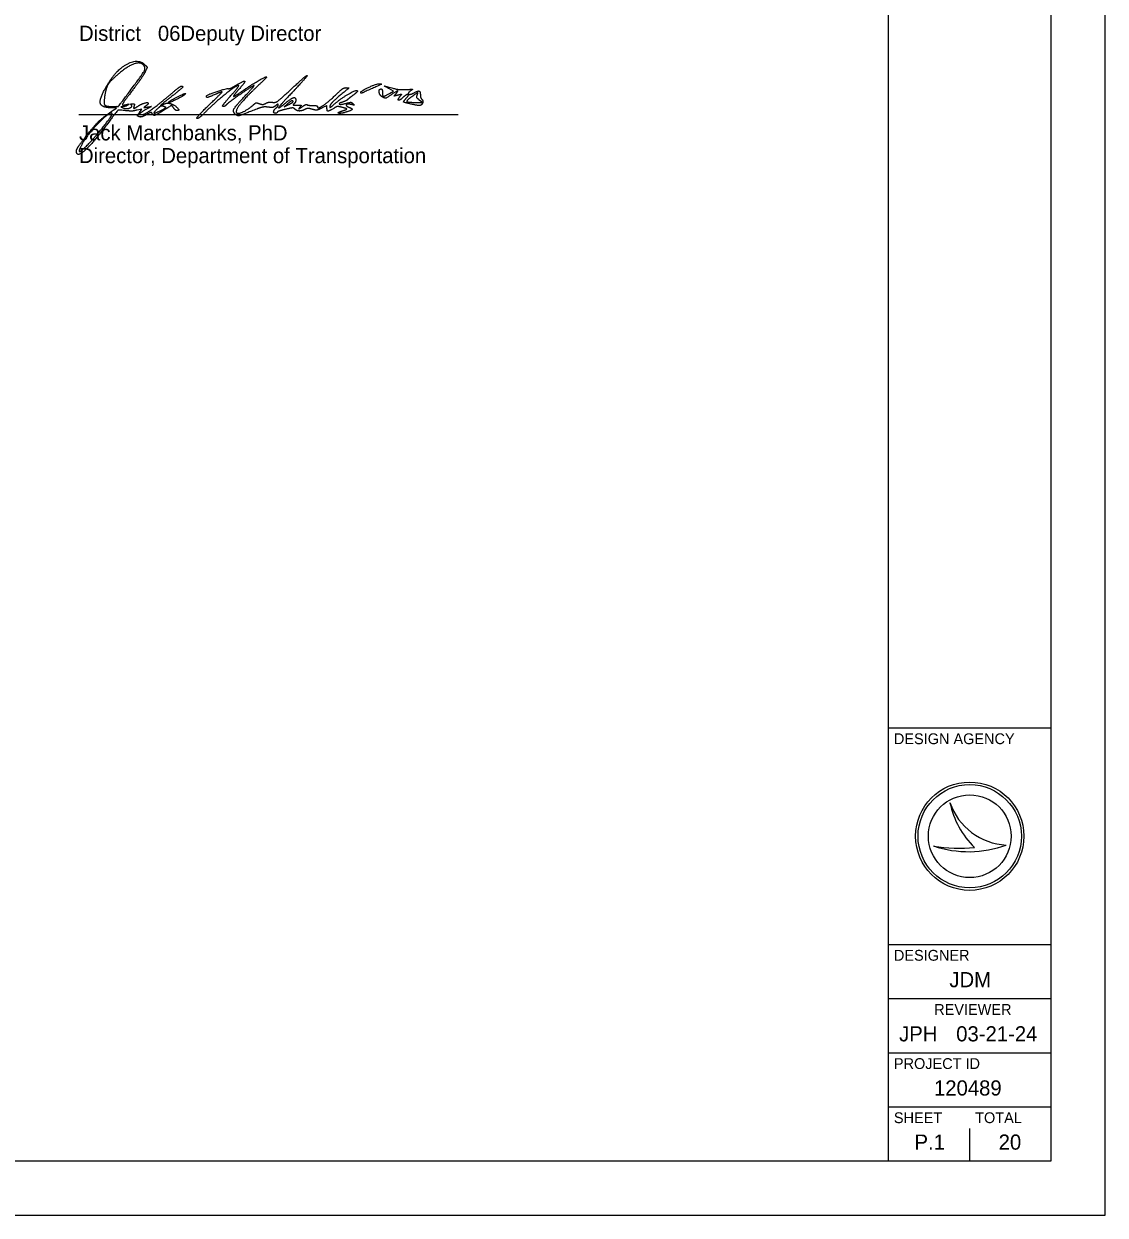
# Model space of a CAD drawing. Extents: x -38.2 to 41.9, y -4 to 24.9.
# Drawn here: x 24.02 to 34, y 0 to 11 of the extents above; entities that cross this region are included whole.
import ezdxf

# ---------------------------------------------------------------- set-up
doc = ezdxf.new("R2010")
doc.units = 0
for name, color, linetype in [('SH_Border', 7, 'Continuous'), ('SH_Cut_Line', 7, 'Continuous'), ('SH_Data', 7, 'Continuous'), ('SH_Text', 7, 'Continuous')]:
    doc.layers.add(name, color=color, linetype=linetype)

msp = doc.modelspace()

# ---------------------------------------------------------------- linework, layer by layer
at = {"layer": 'SH_Border'}
for p, q in [((32, 0.5), (32, 21.5)), ((32, 4.5), (33.5, 4.5)), ((32, 2.5), (33.5, 2.5)), ((32, 2), (33.5, 2)), ((32, 1.5), (33.5, 1.5)), ((32, 1), (33.5, 1))]:
    msp.add_line(p, q, dxfattribs=at)
msp.add_lwpolyline([(1.5, 21.5), (33.5, 21.5), (33.5, 0.5), (1.5, 0.5)], close=True, dxfattribs=at)
at = {"layer": 'SH_Cut_Line'}
msp.add_lwpolyline([(0, 0), (34, 0), (34, 22), (0, 22)], close=True, dxfattribs=at)
at = {"layer": 'SH_Data'}
for p, q in [((24.528, 10.166), (28.028, 10.166)), ((32.567, 3.81), (32.567, 3.81)), ((32.75, 3.5), (32.75, 3.5)), ((33.087, 3.419), (33.087, 3.419)), ((32.417, 3.41), (32.417, 3.41)), ((32.75, 0.5), (32.75, 0.8)), ((32.375, 0.675), (32.375, 0.675))]:
    msp.add_line(p, q, dxfattribs=at)
for radius in [0.5, 0.477, 0.477, 0.382]:
    msp.add_circle((32.75, 3.5), radius, dxfattribs=at)
for centre, radius, start, end in [((33.116, 3.998), 0.58, 198.9257, 198.9319), ((33.347, 3.97), 0.796, 191.6379, 191.6421), ((33.116, 3.998), 0.58, 198.9319, 267.1657), ((33.347, 3.97), 0.796, 191.6421, 226.0947), ((32.739, 4.37), 1.013, 251.4576, 290.0832), ((32.648, 4.654), 1.266, 259.4964, 259.4995), ((32.739, 4.37), 1.013, 251.4527, 251.4576), ((32.648, 4.654), 1.266, 259.4995, 276.6672)]:
    msp.add_arc(centre, radius, start, end, dxfattribs=at)
at = {"layer": 'SH_Text'}
for p, q in [((24.99, 10.371), (24.99, 10.371)), ((27.129, 10.37), (27.129, 10.37)), ((25.311, 10.239), (25.311, 10.239)), ((25.356, 10.281), (25.356, 10.281)), ((25.727, 10.252), (25.727, 10.252)), ((26.504, 10.283), (26.504, 10.283)), ((27.582, 10.264), (27.582, 10.264))]:
    msp.add_line(p, q, dxfattribs=at)
for points in [[(27.393, 10.36), (27.43, 10.382), (27.389, 10.405)], [(26.453, 10.263), (26.423, 10.237), (26.464, 10.257)], [(27.642, 10.277), (27.698, 10.277), (27.669, 10.299)], [(24.843, 10.204), (24.873, 10.225), (24.835, 10.226)], [(25.085, 10.184), (25.107, 10.216), (25.065, 10.206)]]:
    msp.add_lwpolyline(points, dxfattribs=at)
for points in [[(24.779, 10.421), (24.865, 10.572), (25.073, 10.688), (25.139, 10.622)], [(25.13, 10.613), (25.104, 10.655), (24.978, 10.614), (24.883, 10.532)], [(24.99, 10.371), (25.112, 10.534), (25.144, 10.59), (25.13, 10.613)], [(25.139, 10.622), (25.158, 10.603), (25.158, 10.598), (25.139, 10.56)], [(24.883, 10.532), (24.816, 10.475), (24.777, 10.411), (24.766, 10.34)], [(25.139, 10.56), (25.128, 10.537), (25.077, 10.461), (25.024, 10.392)], [(25.974, 10.433), (26.052, 10.48), (26.065, 10.466), (26.005, 10.399)], [(26.033, 10.38), (26.113, 10.436), (26.244, 10.514), (26.26, 10.514)], [(26.26, 10.514), (26.265, 10.514), (26.224, 10.471), (26.168, 10.419)], [(26.487, 10.4), (26.562, 10.469), (26.628, 10.526), (26.634, 10.526)], [(26.634, 10.526), (26.639, 10.526), (26.587, 10.466), (26.518, 10.392)], [(24.835, 10.226), (24.737, 10.227), (24.714, 10.308), (24.779, 10.421)], [(24.844, 10.239), (24.891, 10.239), (24.895, 10.243), (24.99, 10.371)], [(25.024, 10.392), (24.972, 10.323), (24.929, 10.262), (24.929, 10.257)], [(25.108, 10.164), (25.131, 10.164), (25.257, 10.253), (25.369, 10.348)], [(25.356, 10.281), (25.376, 10.299), (25.508, 10.364), (25.513, 10.359)], [(25.513, 10.359), (25.519, 10.353), (25.377, 10.276), (25.359, 10.276)], [(25.369, 10.348), (25.419, 10.391), (25.465, 10.426), (25.47, 10.426)], [(25.47, 10.426), (25.495, 10.427), (25.472, 10.401), (25.386, 10.334)], [(26.002, 10.433), (25.992, 10.443), (25.782, 10.276), (25.704, 10.197)], [(25.705, 10.336), (25.705, 10.346), (25.892, 10.409), (25.908, 10.404)], [(25.786, 10.351), (25.723, 10.324), (25.704, 10.321), (25.705, 10.336)], [(25.727, 10.252), (25.798, 10.32), (25.854, 10.376), (25.85, 10.376)], [(25.85, 10.376), (25.847, 10.376), (25.818, 10.365), (25.786, 10.351)], [(26.142, 10.433), (26.093, 10.405), (25.905, 10.273), (25.891, 10.257)], [(25.908, 10.404), (25.914, 10.402), (25.943, 10.415), (25.974, 10.433)], [(25.924, 10.333), (25.97, 10.384), (26.005, 10.43), (26.002, 10.433)], [(26.005, 10.399), (25.977, 10.367), (25.954, 10.338), (25.954, 10.333)], [(25.954, 10.333), (25.954, 10.329), (25.99, 10.35), (26.033, 10.38)], [(25.97, 10.168), (25.945, 10.193), (25.973, 10.243), (26.077, 10.354)], [(26.168, 10.419), (26.069, 10.325), (25.979, 10.217), (25.979, 10.19)], [(26.077, 10.354), (26.123, 10.403), (26.152, 10.439), (26.142, 10.433)], [(26.312, 10.278), (26.345, 10.275), (26.369, 10.292), (26.487, 10.4)], [(26.518, 10.392), (26.388, 10.255), (26.356, 10.208), (26.439, 10.275)], [(26.729, 10.237), (26.729, 10.214), (26.825, 10.276), (26.895, 10.344)], [(26.967, 10.366), (26.893, 10.305), (26.842, 10.252), (26.842, 10.235)], [(26.876, 10.253), (26.93, 10.302), (27.077, 10.392), (27.094, 10.386)], [(26.895, 10.344), (26.94, 10.388), (26.977, 10.414), (26.995, 10.413)], [(26.995, 10.413), (27.019, 10.413), (27.016, 10.406), (26.967, 10.366)], [(27.06, 10.344), (27.033, 10.324), (27.008, 10.304), (27.004, 10.3)], [(27.094, 10.386), (27.102, 10.383), (27.087, 10.365), (27.06, 10.344)], [(27.129, 10.37), (27.129, 10.382), (27.282, 10.453), (27.301, 10.449)], [(27.201, 10.391), (27.138, 10.362), (27.129, 10.36), (27.129, 10.37)], [(27.301, 10.449), (27.322, 10.445), (27.323, 10.445), (27.201, 10.391)], [(27.33, 10.326), (27.304, 10.34), (27.293, 10.401), (27.317, 10.401)], [(27.317, 10.401), (27.324, 10.401), (27.329, 10.387), (27.329, 10.37)], [(27.329, 10.37), (27.329, 10.333), (27.344, 10.331), (27.393, 10.36)], [(27.405, 10.344), (27.365, 10.317), (27.352, 10.314), (27.33, 10.326)], [(27.389, 10.405), (27.346, 10.429), (27.345, 10.429), (27.448, 10.402)], [(27.453, 10.355), (27.477, 10.385), (27.461, 10.381), (27.405, 10.344)], [(27.472, 10.344), (27.439, 10.335), (27.437, 10.337), (27.453, 10.355)], [(27.448, 10.402), (27.469, 10.397), (27.514, 10.394), (27.548, 10.396)], [(27.492, 10.333), (27.507, 10.351), (27.505, 10.352), (27.472, 10.344)], [(27.546, 10.312), (27.577, 10.345), (27.555, 10.356), (27.521, 10.324)], [(27.548, 10.396), (27.603, 10.399), (27.608, 10.398), (27.588, 10.383)], [(27.588, 10.383), (27.559, 10.362), (27.582, 10.345), (27.616, 10.363)], [(27.65, 10.344), (27.66, 10.37), (27.651, 10.367), (27.589, 10.322)], [(27.616, 10.363), (27.656, 10.385), (27.679, 10.379), (27.679, 10.347)], [(27.669, 10.299), (27.649, 10.315), (27.643, 10.328), (27.65, 10.344)], [(27.679, 10.347), (27.679, 10.332), (27.686, 10.312), (27.694, 10.305)], [(24.766, 10.34), (24.755, 10.266), (24.776, 10.239), (24.844, 10.239)], [(24.936, 10.238), (24.913, 10.237), (24.914, 10.236), (24.94, 10.225)], [(24.929, 10.257), (24.929, 10.252), (24.945, 10.252), (24.964, 10.257)], [(24.979, 10.252), (24.969, 10.245), (24.949, 10.239), (24.936, 10.238)], [(24.94, 10.225), (24.97, 10.213), (25.026, 10.238), (25.009, 10.255)], [(24.964, 10.257), (24.989, 10.262), (24.993, 10.261), (24.979, 10.252)], [(25.009, 10.255), (25.004, 10.26), (25.01, 10.264), (25.022, 10.264)], [(25.022, 10.264), (25.037, 10.264), (25.042, 10.257), (25.037, 10.245)], [(25.037, 10.245), (25.029, 10.222), (25.041, 10.221), (25.074, 10.243)], [(25.074, 10.243), (25.102, 10.263), (25.167, 10.28), (25.167, 10.268)], [(25.145, 10.244), (25.126, 10.231), (25.128, 10.229), (25.161, 10.234)], [(25.167, 10.268), (25.167, 10.264), (25.157, 10.253), (25.145, 10.244)], [(25.161, 10.234), (25.198, 10.24), (25.198, 10.24), (25.152, 10.214)], [(25.311, 10.239), (25.293, 10.245), (25.277, 10.24), (25.258, 10.223)], [(25.386, 10.334), (25.293, 10.261), (25.271, 10.239), (25.315, 10.263)], [(25.283, 10.203), (25.329, 10.226), (25.333, 10.231), (25.311, 10.239)], [(25.315, 10.263), (25.328, 10.269), (25.351, 10.272), (25.368, 10.267)], [(25.401, 10.226), (25.384, 10.25), (25.382, 10.25), (25.316, 10.207)], [(25.359, 10.276), (25.354, 10.276), (25.353, 10.278), (25.356, 10.281)], [(25.368, 10.267), (25.404, 10.258), (25.463, 10.201), (25.436, 10.201)], [(25.617, 10.127), (25.607, 10.127), (25.656, 10.183), (25.727, 10.252)], [(25.858, 10.239), (25.848, 10.239), (25.877, 10.28), (25.924, 10.333)], [(25.891, 10.257), (25.883, 10.247), (25.868, 10.239), (25.858, 10.239)], [(25.998, 10.176), (26.019, 10.176), (26.101, 10.221), (26.137, 10.254)], [(26.137, 10.254), (26.157, 10.272), (26.17, 10.274), (26.194, 10.265)], [(26.275, 10.233), (26.246, 10.237), (26.206, 10.23), (26.169, 10.216)], [(26.194, 10.265), (26.214, 10.258), (26.233, 10.258), (26.249, 10.267)], [(26.249, 10.267), (26.262, 10.275), (26.291, 10.28), (26.312, 10.278)], [(26.344, 10.247), (26.329, 10.233), (26.307, 10.229), (26.275, 10.233)], [(26.367, 10.255), (26.367, 10.262), (26.357, 10.258), (26.344, 10.247)], [(26.348, 10.226), (26.359, 10.235), (26.367, 10.248), (26.367, 10.255)], [(26.439, 10.275), (26.487, 10.315), (26.529, 10.326), (26.529, 10.297)], [(26.504, 10.283), (26.504, 10.296), (26.48, 10.287), (26.453, 10.263)], [(26.464, 10.257), (26.486, 10.268), (26.504, 10.28), (26.504, 10.283)], [(26.514, 10.266), (26.503, 10.255), (26.509, 10.251), (26.541, 10.251)], [(26.529, 10.297), (26.529, 10.289), (26.523, 10.274), (26.514, 10.266)], [(26.541, 10.251), (26.579, 10.251), (26.581, 10.249), (26.565, 10.23)], [(26.565, 10.23), (26.553, 10.215), (26.56, 10.217), (26.587, 10.236)], [(26.587, 10.236), (26.609, 10.251), (26.629, 10.26), (26.633, 10.256)], [(26.633, 10.256), (26.637, 10.252), (26.66, 10.249), (26.685, 10.249)], [(26.685, 10.249), (26.709, 10.249), (26.729, 10.244), (26.729, 10.237)], [(26.817, 10.225), (26.817, 10.248), (26.816, 10.248), (26.77, 10.225)], [(26.842, 10.235), (26.842, 10.228), (26.857, 10.236), (26.876, 10.253)], [(26.962, 10.23), (26.923, 10.24), (26.906, 10.238), (26.879, 10.222)], [(26.97, 10.283), (26.921, 10.268), (26.94, 10.254), (26.992, 10.268)], [(27.004, 10.3), (27.001, 10.296), (26.986, 10.288), (26.97, 10.283)], [(26.992, 10.268), (27.03, 10.278), (27.045, 10.278), (27.058, 10.265)], [(27.039, 10.258), (27.002, 10.267), (26.989, 10.244), (27.023, 10.231)], [(27.058, 10.265), (27.07, 10.253), (27.067, 10.251), (27.039, 10.258)], [(27.521, 10.324), (27.489, 10.294), (27.466, 10.301), (27.492, 10.333)], [(27.582, 10.264), (27.527, 10.277), (27.522, 10.284), (27.546, 10.312)], [(27.589, 10.322), (27.546, 10.29), (27.563, 10.277), (27.642, 10.277)], [(27.7, 10.271), (27.692, 10.25), (27.651, 10.247), (27.582, 10.264)], [(27.694, 10.305), (27.701, 10.297), (27.704, 10.282), (27.7, 10.271)], [(24.835, 10.174), (24.814, 10.195), (24.596, 9.97), (24.55, 9.879)], [(24.592, 9.962), (24.669, 10.062), (24.749, 10.139), (24.843, 10.204)], [(24.62, 9.898), (24.687, 9.967), (24.843, 10.167), (24.835, 10.174)], [(24.924, 10.204), (24.89, 10.207), (24.879, 10.197), (24.802, 10.095)], [(25.065, 10.206), (25.025, 10.196), (25.002, 10.196), (24.924, 10.204)], [(25.084, 10.144), (25.066, 10.151), (25.066, 10.154), (25.085, 10.184)], [(25.151, 10.164), (25.125, 10.149), (25.095, 10.14), (25.084, 10.144)], [(25.152, 10.214), (25.101, 10.186), (25.081, 10.164), (25.108, 10.164)], [(25.202, 10.177), (25.199, 10.186), (25.18, 10.181), (25.151, 10.164)], [(25.316, 10.207), (25.248, 10.163), (25.21, 10.153), (25.202, 10.177)], [(25.258, 10.223), (25.213, 10.182), (25.225, 10.173), (25.283, 10.203)], [(25.436, 10.201), (25.426, 10.201), (25.411, 10.212), (25.401, 10.226)], [(25.704, 10.197), (25.667, 10.158), (25.627, 10.127), (25.617, 10.127)], [(26.169, 10.216), (26.023, 10.158), (25.988, 10.15), (25.97, 10.168)], [(25.979, 10.19), (25.979, 10.183), (25.988, 10.176), (25.998, 10.176)], [(26.341, 10.176), (26.323, 10.176), (26.327, 10.209), (26.348, 10.226)], [(26.359, 10.187), (26.356, 10.181), (26.348, 10.176), (26.341, 10.176)], [(26.436, 10.214), (26.397, 10.204), (26.363, 10.192), (26.359, 10.187)], [(26.52, 10.216), (26.509, 10.227), (26.489, 10.226), (26.436, 10.214)], [(26.616, 10.213), (26.585, 10.197), (26.538, 10.198), (26.52, 10.216)], [(26.681, 10.213), (26.654, 10.221), (26.631, 10.221), (26.616, 10.213)], [(26.77, 10.225), (26.732, 10.206), (26.714, 10.204), (26.681, 10.213)], [(26.879, 10.222), (26.834, 10.195), (26.817, 10.196), (26.817, 10.225)], [(26.998, 10.189), (26.952, 10.173), (26.904, 10.179), (26.948, 10.195)], [(26.948, 10.195), (26.962, 10.2), (26.982, 10.207), (26.992, 10.21)], [(26.992, 10.21), (27.003, 10.215), (26.992, 10.222), (26.962, 10.23)], [(27.023, 10.231), (27.054, 10.219), (27.045, 10.204), (26.998, 10.189)], [(24.802, 10.095), (24.65, 9.893), (24.504, 9.764), (24.504, 9.831)], [(24.504, 9.831), (24.504, 9.841), (24.544, 9.9), (24.592, 9.962)], [(24.55, 9.879), (24.518, 9.818), (24.55, 9.827), (24.62, 9.898)]]:
    msp.add_open_spline(points, degree=2, dxfattribs=at)

# ---------------------------------------------------------------- texts
at = {"layer": 'SH_Data'}
for s, height, p in [('DESIGN AGENCY', 0.1, (32.05, 4.35)), ('DESIGNER', 0.1, (32.05, 2.35)), ('JDM', 0.14, (32.562, 2.105)), ('REVIEWER', 0.1, (32.422, 1.85)), ('JPH', 0.14, (32.098, 1.605)), ('03-21-24', 0.14, (32.625, 1.605)), ('PROJECT ID', 0.1, (32.05, 1.35)), ('120489', 0.14, (32.42, 1.105)), ('SHEET', 0.1, (32.05, 0.85)), ('TOTAL', 0.1, (32.8, 0.85)), ('P.1', 0.14, (32.24, 0.605)), ('20', 0.14, (33.017, 0.605))]:
    msp.add_text(s, height=height, dxfattribs=at).set_placement(p)
at = {"layer": 'SH_Text'}
for s, p in [('District       Deputy Director', (24.528, 10.845)), ('              06', (24.528, 10.845)), ('Jack Marchbanks, PhD', (24.528, 9.926)), ('Director, Department of Transportation', (24.528, 9.716))]:
    msp.add_text(s, height=0.14, dxfattribs=at).set_placement(p)

doc.saveas('drawing.dxf')
